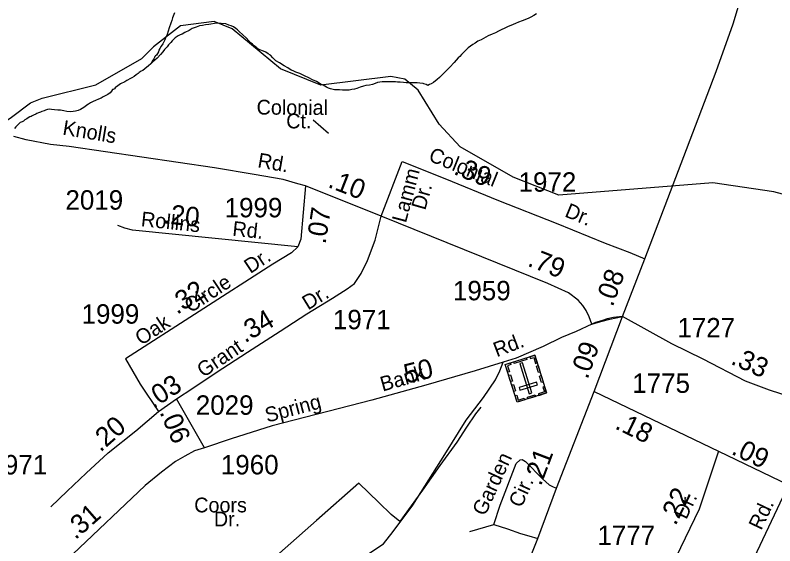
# Model space of a CAD drawing. Extents: x 2206922 to 2357709, y 510027 to 673830.
# Drawn here: x 2316575 to 2321464, y 573105 to 576519 of the extents above; entities that cross this region are included whole.
import ezdxf

# ---------------------------------------------------------------- set-up
doc = ezdxf.new("R2010")
doc.units = 0
for name, color, linetype in [('Exist Cultural Cemetery CELL', 7, 'Continuous'), ('Exist Hydrographic Misc Water Feature', 7, 'Continuous'), ('Exist Road Non-System Type 51', 7, 'Continuous'), ('Exist Road Non-System Type 51 Label', 7, 'Continuous'), ('Exist Road Primary NC Attributed', 7, 'Continuous'), ('Exist Road Primary NC Mileage Hundredths English Label', 7, 'Continuous'), ('Exist Road Secondary Mileage Hundredths English Label', 7, 'Continuous'), ('Exist Road Secondary Type 51 Attributed', 7, 'Continuous'), ('Exist Road Secondary Type 51 Label', 7, 'Continuous'), ('Exist Road Secondary Type 51 Number Label', 7, 'Continuous')]:
    doc.layers.add(name, color=color, linetype=linetype)

msp = doc.modelspace()

# ---------------------------------------------------------------- linework, layer by layer
at = {"layer": 'Exist Cultural Cemetery CELL'}
for points in [[(2319995.8, 574088.4), (2319805.9, 574028.7), (2319729.6, 574271.7), (2319919.5, 574331.3)], [(2319868.2, 574303.2), (2319787.2, 574277.7), (2319783.8, 574288.6), (2319864.7, 574314)], [(2319888, 574321.4), (2319891.4, 574310.4), (2319912.4, 574317), (2319924.5, 574278.5), (2319935.2, 574281.8), (2319919.6, 574331.3)], [(2319761.2, 574281.6), (2319764.6, 574270.6), (2319743.7, 574264), (2319755.8, 574225.5), (2319745.2, 574222.2), (2319729.6, 574271.7)], [(2319883.1, 574083.7), (2319900.9, 574089.3), (2319840.1, 574282.8), (2319822.3, 574277.2)], [(2319940.5, 574264.6), (2319953.5, 574223.3), (2319942.6, 574219.9), (2319929.7, 574261.2)], [(2319762.1, 574206.1), (2319775.1, 574164.8), (2319764.2, 574161.4), (2319751.2, 574202.7)], [(2319960.7, 574200.5), (2319973.6, 574159.2), (2319962.8, 574155.8), (2319949.8, 574197.1)], [(2319781.8, 574143.2), (2319794.8, 574101.9), (2319784, 574098.5), (2319771, 574139.8)], [(2319936.5, 574141.1), (2319930.9, 574158.9), (2319818.6, 574123.6), (2319824.2, 574105.8)], [(2319982.9, 574129.7), (2319972, 574126.3), (2319981.7, 574095.6), (2319943, 574083.5), (2319946.3, 574072.9), (2319995.8, 574088.4)], [(2319792.9, 574070.1), (2319803.7, 574073.5), (2319813.3, 574042.8), (2319852, 574055), (2319855.4, 574044.3), (2319805.8, 574028.8)], [(2319925.2, 574066.2), (2319875.7, 574050.7), (2319872.3, 574061.6), (2319921.8, 574077.1)]]:
    msp.add_lwpolyline(points, close=True, dxfattribs=at)
at = {"layer": 'Exist Hydrographic Misc Water Feature'}
for points in [[(2317600.1, 576533.9), (2317588.3, 576501.6), (2317582.7, 576485.8), (2317576.8, 576467.7), (2317566.9, 576437.5), (2317553.6, 576395.4), (2317543.6, 576373.3), (2317537.8, 576361.2), (2317533.9, 576351.3), (2317526.1, 576335), (2317514.6, 576318.9), (2317506.6, 576305.1), (2317500.5, 576293), (2317496.6, 576282.7), (2317490.6, 576272.6), (2317485.1, 576262.5), (2317479.2, 576256.5), (2317475.1, 576252.6), (2317471.6, 576246.7), (2317467.3, 576238.4), (2317463.2, 576232.5)], [(2319931, 576527), (2319913.1, 576516.7), (2319893, 576506.3), (2319876.8, 576498.2), (2319839.3, 576482), (2319815.5, 576473.8), (2319795.8, 576465.4), (2319779.4, 576459.4), (2319744, 576444.9), (2319686.1, 576416.3), (2319666.5, 576406.2), (2319644.3, 576395.8), (2319620.5, 576385.6), (2319574.8, 576361.2), (2319553.3, 576351.1), (2319535, 576338.8), (2319520.9, 576330.8), (2319505.3, 576318.6), (2319491.3, 576308.5), (2319479.9, 576298.1), (2319473.7, 576292.1), (2319462, 576280.1), (2319448.1, 576265.9), (2319436.4, 576253.9), (2319426.1, 576243.7), (2319400.7, 576213.5), (2319373, 576185.2), (2319305.4, 576118.3), (2319292, 576104.1), (2319268, 576085.8), (2319251.8, 576078.1), (2319242.2, 576073.9), (2319230.1, 576067.6)], [(2319230.1, 576067.6), (2319220.1, 576073.6), (2319206.3, 576077.3), (2319200.4, 576079.4), (2319180.3, 576081.2), (2319162.2, 576082.7), (2319150.3, 576082.9), (2319132.3, 576084.3), (2319092.3, 576084.3), (2319073.9, 576085.8), (2319052.1, 576087.5), (2319036.3, 576087.4), (2319022, 576091.2), (2319004.1, 576091.1), (2318990.2, 576091.2), (2318972.2, 576090.6), (2318956.2, 576090.6), (2318938.1, 576090.4), (2318922.1, 576088.4), (2318908.2, 576086), (2318892.2, 576079.9), (2318874.1, 576073.7), (2318856.1, 576069.5), (2318832.3, 576067.4), (2318816.3, 576063), (2318794.6, 576054.9), (2318774.5, 576046.9), (2318758.5, 576042.5), (2318742.9, 576040.4), (2318724.7, 576036.2), (2318700.9, 576036.1), (2318682.8, 576037.6), (2318662.7, 576039.4), (2318647.1, 576039.4), (2318630.9, 576039.4), (2318621.1, 576041.3), (2318605.1, 576044.9), (2318590.8, 576048.7), (2318578.5, 576056.6), (2318556.7, 576068.4), (2318538.3, 576078), (2318514.3, 576091.8), (2318488.2, 576103.4), (2318464.2, 576115.2), (2318438, 576128.8), (2318408.1, 576142.7), (2318382, 576152.3), (2318363.8, 576160.3), (2318351.5, 576166.2), (2318329.5, 576180), (2318305.5, 576193.4), (2318277, 576211.4), (2318253, 576225.2), (2318232.9, 576244.8), (2318218.6, 576260.8), (2318202.6, 576270.5), (2318188.6, 576280.3), (2318172.4, 576288), (2318150.3, 576295.8), (2318134.1, 576305.5), (2318130.2, 576309.8), (2318113.8, 576321.5), (2318101.9, 576333.5), (2318087.8, 576343.3), (2318079.6, 576353.1), (2318061.5, 576372.8), (2318043.3, 576390.6), (2318015.4, 576416.3), (2318005.1, 576424.3), (2317994.9, 576434), (2317980.7, 576443.8), (2317964.7, 576449.9), (2317950.4, 576455.6), (2317930.5, 576463.5), (2317870.6, 576466.8), (2317820.8, 576458.2), (2317800.9, 576455.8), (2317781, 576453.6), (2317760.7, 576449.7), (2317739.4, 576441.2), (2317715, 576433.1), (2317695.3, 576421.1), (2317667.2, 576406.6), (2317649.4, 576396.3), (2317637.7, 576392.4), (2317623.5, 576386), (2317605.7, 576374.1), (2317596, 576363.8), (2317585.8, 576353.6), (2317576.2, 576343.7), (2317568.4, 576335.5), (2317562.4, 576327.5), (2317552.4, 576315.6), (2317542.5, 576305.4), (2317536.6, 576297.3), (2317524.7, 576283.3), (2317511.2, 576265.1), (2317489.6, 576242.7), (2317473.6, 576228.5), (2317461.7, 576218.6)], [(2321657.5, 575328.9), (2321457.4, 575383.2), (2321065.3, 575439.5), (2320074.3, 575360.1), (2319781.3, 575476.3), (2319438.4, 575672.4), (2319303.3, 575817.9), (2319168.4, 576035.6), (2319083.3, 576107.7), (2318992.5, 576123.7), (2318543.4, 576069.4), (2318283.4, 576173.8), (2317972.3, 576430.4), (2317855.4, 576478.1), (2317639.3, 576449.7), (2317465.4, 576314.7)], [(2313734.3, 573269.6), (2313691.2, 573409), (2313688.4, 573609.2), (2313769.4, 573884.7), (2313850.4, 574052.1), (2313973.2, 574214.6), (2314451.4, 574716.3), (2314608.2, 574853.8), (2314699.3, 574919.9), (2314765.3, 574971.8), (2315021.2, 575182.3), (2315261.3, 575316.7), (2316042.3, 575630.7), (2316170.4, 575687.9), (2316365.9, 575763.4), (2316423.1, 575787.4), (2316496.3, 575825.2), (2316551.1, 575861.8), (2316674.6, 575955.6), (2316748.9, 575985.4), (2317093.3, 576070), (2317391.4, 576239.6), (2317465.4, 576314.7)], [(2317463.2, 576232.5), (2317459.1, 576228.3), (2317453.7, 576218.6), (2317447.8, 576206.1)], [(2317461.7, 576218.6), (2317447.8, 576206.1)], [(2317447.8, 576206.1), (2317434.1, 576192.4), (2317410.1, 576174.1), (2317396.1, 576164), (2317386.1, 576157.8), (2317374.2, 576149.4), (2317366.4, 576143.3), (2317354.3, 576135.4), (2317340.3, 576125.3), (2317326.6, 576116.8), (2317316.8, 576111.1), (2317294.8, 576099), (2317281.1, 576090.4), (2317253.2, 576076.4), (2317235.4, 576064), (2317227.2, 576058), (2317221.4, 576056), (2317213.6, 576045.8), (2317205.4, 576039.8), (2317201.7, 576040), (2317195.6, 576029.5), (2317187.6, 576019.8), (2317172, 576009.6), (2317158.3, 576001.5), (2317142.1, 575993.4), (2317128.3, 575984.9), (2317112.3, 575978.8), (2317092.2, 575970.4), (2317076.6, 575962.6), (2317060.7, 575954.1), (2317046.7, 575946.1), (2317036.7, 575939.9), (2317023.1, 575929.8), (2317006.9, 575917.6), (2316995, 575911.7), (2316981.3, 575905.6), (2316963, 575901.1), (2316949.1, 575899.1), (2316931.3, 575896.9), (2316907.5, 575898.5), (2316888.8, 575904.6), (2316866.9, 575908.3), (2316849, 575908.1), (2316827.3, 575909.8), (2316809.3, 575911.6), (2316799, 575913.6), (2316782.8, 575911.6), (2316771.1, 575907.3), (2316761.1, 575903.1), (2316747.3, 575899.1), (2316737.3, 575894.9), (2316725.4, 575890.6), (2316715.3, 575886.5), (2316707.6, 575882.8), (2316693.8, 575876.3), (2316685.4, 575872.3), (2316678, 575866.1), (2316670, 575864.1), (2316659.6, 575858), (2316649.7, 575851.7), (2316638, 575845.8), (2316627.8, 575837.6), (2316619.8, 575833.5), (2316608.3, 575827.6), (2316598.5, 575819.3), (2316590.3, 575811.2), (2316580.4, 575801.3), (2316570.8, 575791)], [(2319572.3, 573996.6), (2319538.9, 573954.2), (2319479.9, 573869.4), (2319417.1, 573771), (2319308.6, 573621.9), (2319196.7, 573462.7), (2319050.5, 573261.2), (2318994.3, 573306.6), (2318915.4, 573383.8), (2318786, 573508.3), (2318514.7, 573267.3), (2317946.3, 572765.6)]]:
    msp.add_lwpolyline(points, dxfattribs=at)
at = {"layer": 'Exist Road Non-System Type 51'}
msp.add_line((2319500.8, 573198.2), (2319655.9, 573243.3), dxfattribs=at)
for points in [[(2320285.9, 574530.6), (2320343.7, 574549.1), (2320402.2, 574563.4), (2320483.6, 574580.6)], [(2318764.6, 572989.6), (2318864.1, 573064.3), (2318945, 573117.2), (2319007.2, 573198.2), (2319134.7, 573366.3), (2319340.1, 573693.1), (2319476.9, 573914.1), (2319588.9, 574060.4), (2319666.7, 574172.4), (2319694.7, 574231.6), (2319716.4, 574286.8)], [(2319655.9, 573243.3), (2319696.6, 573366.8), (2319800, 573634.5), (2319825.2, 573658.2), (2319838.5, 573659.7), (2319860.6, 573647.8), (2319970, 573536.9), (2320011.4, 573497), (2320038, 573485.1), (2320059.4, 573475.5)], [(2319655.9, 573243.3), (2319744.6, 573213.7), (2319827.4, 573184.2), (2319882.1, 573169.4), (2319938.2, 573153.1)]]:
    msp.add_lwpolyline(points, dxfattribs=at)
at = {"layer": 'Exist Road Non-System Type 51 Label'}
msp.add_lwpolyline([(2318492.7, 575846.6), (2318592.7, 575759.1)], dxfattribs=at)
at = {"layer": 'Exist Road Primary NC Attributed'}
for p, q in [((2320483.6, 574580.6), (2320627.1, 574951.3)), ((2320301.9, 574098.8), (2320483.6, 574580.6))]:
    msp.add_line(p, q, dxfattribs=at)
for points in [[(2320627.1, 574951.3), (2320879, 575610.6), (2321086, 576157.7), (2321195.3, 576464.1), (2321354.4, 576990.5), (2321470.8, 577377), (2321565, 577689.8), (2321628.4, 577901.8), (2321664.2, 578022), (2321741.3, 578283.4)], [(2319882.8, 573013.4), (2319938.2, 573153.1), (2320059.4, 573475.5), (2320301.9, 574098.8)]]:
    msp.add_lwpolyline(points, dxfattribs=at)
at = {"layer": 'Exist Road Secondary Type 51 Attributed'}
for p, q in [((2318931.7, 575226.3), (2319065.9, 575577.7)), ((2318931.7, 575226.3), (2318444.2, 575421.3)), ((2320301.9, 574098.8), (2321101.8, 573714.1)), ((2317497.6, 573968.4), (2317613.3, 574049.9)), ((2317794.6, 573735.6), (2317613.3, 574049.9)), ((2321101.8, 573714.1), (2321551.5, 573497.7)), ((2321551.5, 573497.7), (2321058.9, 572454.2))]:
    msp.add_line(p, q, dxfattribs=at)
for points in [[(2318444.2, 575421.3), (2318393.5, 575434.9), (2318299.2, 575461.9), (2318112.8, 575494), (2317858.7, 575537.1), (2316923, 575673.4), (2316801.7, 575686.3), (2316645.2, 575716.4), (2316567.6, 575738.2)], [(2319065.9, 575577.7), (2319341.4, 575467.7), (2319685.5, 575326.3), (2320058.1, 575180.6), (2320371.5, 575052.7), (2320531.4, 574991.3), (2320627.1, 574951.3)], [(2318444.2, 575421.3), (2318413.5, 575077.7), (2318394.9, 575027.7)], [(2317613.3, 574049.9), (2317718.9, 574118.4), (2317869.5, 574219.1), (2318070.8, 574352), (2318280.7, 574486.3), (2318453.4, 574597.7), (2318616.9, 574698.4), (2318712.6, 574758.4), (2318759.7, 574792.7), (2318801.1, 574857), (2318841.8, 574940.6), (2318891.7, 575070.6), (2318931.7, 575226.3)], [(2320285.9, 574530.6), (2320269.4, 574577.7), (2320249.4, 574618.4), (2320228, 574650.6), (2320198, 574684.9), (2320135.9, 574732), (2320002.5, 574793.4), (2318931.7, 575226.3)], [(2318394.9, 575027.7), (2317329.9, 575136.3), (2317281.3, 575149.1), (2317235.7, 575166.3)], [(2318394.9, 575027.7), (2318353.5, 574990.6), (2318233.6, 574917.7), (2317286.3, 574308.4), (2317379.1, 574144.1), (2317497.6, 573968.4)], [(2320483.6, 574580.6), (2320427.1, 574574.4), (2320386.1, 574566.1), (2320355.5, 574555.7), (2320310.4, 574542.2), (2320285.9, 574530.6)], [(2322057.7, 573909.8), (2321921.7, 573951.6), (2321714, 574013.7), (2321582.9, 574056.3), (2321430.1, 574106.3), (2321275, 574163.7), (2321002.2, 574305.7), (2320801.2, 574405.6), (2320483.6, 574580.6)], [(2320285.9, 574530.6), (2320186.6, 574484.9), (2320091, 574444.9), (2319972.5, 574387.7), (2319798.7, 574312.7), (2319716.4, 574286.8), (2319534.9, 574229.9), (2319217.2, 574139.1), (2318870.3, 574042), (2318229.3, 573876.3), (2317965.2, 573793.4), (2317794.6, 573735.6)], [(2316805.2, 573357), (2316909.4, 573457), (2317032.2, 573572.7), (2317173.6, 573704.1), (2317352, 573845.6), (2317497.6, 573968.4)], [(2317794.6, 573735.6), (2317730.3, 573717), (2317667.5, 573681.3), (2317606.1, 573648.4), (2317516.2, 573579.9), (2317412, 573492.7), (2316946.6, 573051.3), (2316611.8, 572753.6), (2316605.3, 572747.8), (2316516.1, 572659.8)], [(2321101.8, 573714.1), (2320977.5, 573341.3), (2320644.5, 572652.4)]]:
    msp.add_lwpolyline(points, dxfattribs=at)

# ---------------------------------------------------------------- texts
at = {"layer": 'Exist Road Non-System Type 51 Label'}
for s, rotation, p in [('Colonial', 359.6273, (2318129, 575879.7)), ('Ct.', 0.068, (2318319.8, 575790.6)), ('Garden', 65.3886, (2319599.3, 573291.8)), ('Cir.', 65.3886, (2319833.1, 573344.8))]:
    msp.add_text(s, height=95, rotation=rotation, dxfattribs=at).set_placement(p)
at = {"layer": 'Exist Road Primary NC Mileage Hundredths English Label'}
for s, rotation, p in [('.08', 69.8527, (2320420.3, 574637.8)), ('.09', 70.2655, (2320258.7, 574171.9)), ('.21', 69.2596, (2319958.4, 573485))]:
    msp.add_text(s, height=125, rotation=rotation, dxfattribs=at).set_placement(p)
at = {"layer": 'Exist Road Secondary Mileage Hundredths English Label'}
for s, rotation, p in [('.39', 337.9712, (2319390.7, 575498.6)), ('.10', 338.6883, (2318581.9, 575414.7)), ('.20', 354.0267, (2317524.3, 575180.8)), ('.07', 81.3017, (2318572.5, 575042.6)), ('.79', 338.6883, (2319867, 574908)), ('.32', 33.3349, (2317617, 574589.6)), ('.34', 30.5986, (2318054.1, 574407.3)), ('.33', 335.7376, (2321174.5, 574277.9)), ('.50', 13.7323, (2319048.9, 574136.6)), ('.03', 32.5848, (2317463.1, 573985)), ('.20', 41.2704, (2317123.8, 573703.7)), ('.06', 293.1875, (2317502.7, 573965)), ('.18', 334.17, (2320429, 573861.9)), ('.09', 334.5763, (2321178.3, 573698)), ('.22', 64.173, (2320825.5, 573230.3)), ('.31', 41.2067, (2316962.4, 573140.4))]:
    msp.add_text(s, height=125, rotation=rotation, dxfattribs=at).set_placement(p)
at = {"layer": 'Exist Road Secondary Type 51 Label'}
for s, rotation, p in [('Knolls', 350.5345, (2316876.2, 575750.8)), ('Rd.', 350.2289, (2318131.3, 575540.8)), ('Colonial ', 337.9712, (2319229.5, 575584.6)), ('Lamm', 75.1881, (2319090, 575178.2)), ('Dr.', 74.1243, (2319214.1, 575260)), ('Dr.', 337.5156, (2320106.2, 575225.6)), ('Rollins', 354.0267, (2317381.8, 575161.6)), ('Rd.', 354.0267, (2317970.1, 575100.1)), ('Dr.', 33.3349, (2318088.6, 574853)), ('Circle', 33.3349, (2317704.1, 574600.1)), ('Dr.', 31.5663, (2318459.7, 574618.9)), ('Oak', 33.3349, (2317386.8, 574391.3)), ('Rd.', 20.7554, (2319674.4, 574318.2)), ('Grant', 33.8495, (2317786, 574184.6)), ('Bank', 15.8567, (2318940, 574097.2)), ('Spring', 14.8188, (2318197.4, 573897.6)), ('Dr.', 64.173, (2320894.1, 573269.6)), ('Rd.', 64.6291, (2321377.2, 573200.3))]:
    msp.add_text(s, height=95, rotation=rotation, dxfattribs=at).set_placement(p)
for s, p in [('Coors', (2317727.6, 573320.3)), ('Dr.', (2317854.1, 573229.9))]:
    msp.add_text(s, height=95, dxfattribs=at).set_placement(p)
at = {"layer": 'Exist Road Secondary Type 51 Number Label'}
for s, p in [('1972', (2319814.9, 575383.2)), ('2019', (2316898.5, 575267.9)), ('1999', (2317923.1, 575218.4)), ('1959', (2319392.7, 574684.7)), ('1999', (2317002.4, 574534.3)), ('1971', (2318620.1, 574498.3)), ('1727', (2320837, 574445.9)), ('1775', (2320546.7, 574089.1)), ('2029', (2317737.6, 573948.1)), ('1971', (2316409.5, 573564.4)), ('1960', (2317898.8, 573564.6)), ('1777', (2320322.1, 573109.7))]:
    msp.add_text(s, height=125, dxfattribs=at).set_placement(p)

doc.saveas('drawing.dxf')
